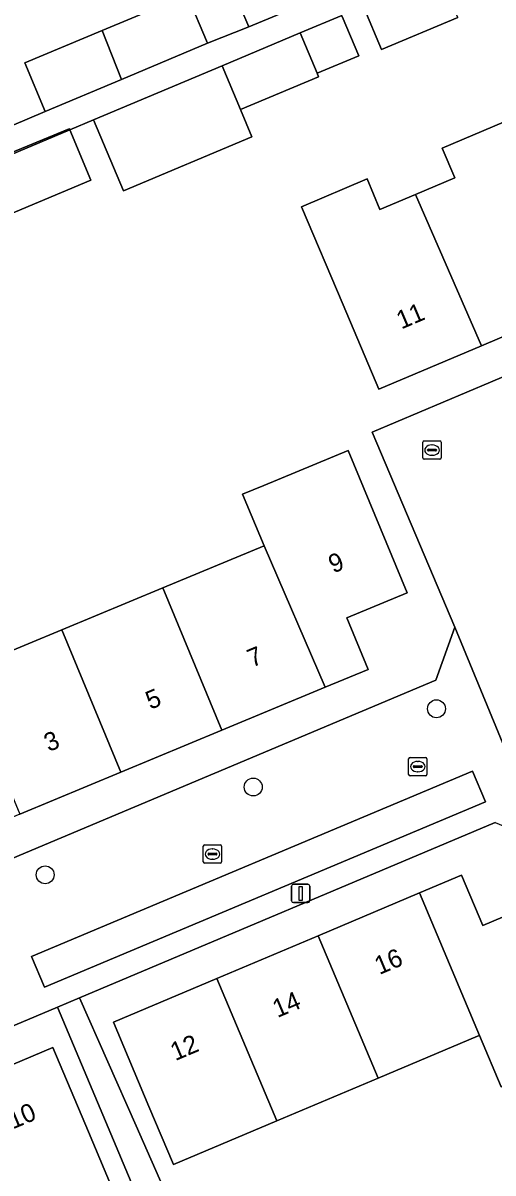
# Model space of a CAD drawing. Extents: x 157767 to 159172, y 387839 to 389425.
# Drawn here: x 158880.6 to 158906.3, y 388425.4 to 388488.2 of the extents above; entities that cross this region are included whole.
import ezdxf

# ---------------------------------------------------------------- set-up
doc = ezdxf.new("R2010")
doc.units = 0
for name, color, linetype in [('IMGEO_Boom', 7, 'Continuous'), ('IMGEO_Erf', 7, 'Continuous'), ('IMGEO_Kolk', 7, 'Continuous'), ('IMGEO_Lichtmast', 7, 'Continuous'), ('IMGEO_Pand', 7, 'Continuous'), ('IMGEO_Pand_nummerreeks', 7, 'Continuous'), ('IMGEO_Parkeervlak_open', 7, 'Continuous'), ('IMGEO_Rioolput', 7, 'Continuous'), ('IMGEO_Voetpad_open', 7, 'Continuous')]:
    doc.layers.add(name, color=color, linetype=linetype)

msp = doc.modelspace()

# ---------------------------------------------------------------- linework, layer by layer
at = {"layer": 'IMGEO_Boom'}
for centre in [(158903.188, 388450.704), (158893.178, 388446.43), (158881.81, 388441.636)]:
    msp.add_circle(centre, 0.489, dxfattribs=at)
at = {"layer": 'IMGEO_Erf'}
for points in [[(158845.021, 388502.443), (158857.39, 388473.042), (158864.078, 388475.818), (158861.41, 388482.177), (158867.106, 388484.567), (158869.774, 388478.208), (158881.817, 388483.326), (158880.705, 388485.973), (158884.917, 388487.741), (158889.563, 388489.692), (158890.675, 388487.045), (158892.935, 388487.935), (158891.813, 388490.607)], [(158898.044, 388488.509), (158898.944, 388486.364), (158896.664, 388485.407), (158896.745, 388485.214), (158892.481, 388483.424), (158893.109, 388481.929), (158886.087, 388478.981), (158884.453, 388482.872), (158883.151, 388482.312), (158883.12, 388482.376), (158860.503, 388473.046), (158874.609, 388440.274), (158903.16, 388452.266), (158904.198, 388455.161), (158899.683, 388465.814), (158906.133, 388468.547), (158929.837, 388478.59), (158921.625, 388498.346)], [(158904.362, 388488.461), (158900.181, 388486.705), (158899.219, 388488.997)], [(158906.396, 388444.484), (158883.689, 388434.919), (158886.775, 388427.932), (158892.217, 388415.61), (158896.145, 388406.125), (158898.359, 388407.044), (158897.296, 388409.564), (158901.65, 388411.401), (158906.005, 388413.238), (158907.068, 388410.718)]]:
    msp.add_lwpolyline(points, dxfattribs=at)
for points in [[(158895.817, 388478.123), (158899.394, 388479.638), (158900.102, 388477.965), (158902.049, 388478.79), (158904.185, 388479.695), (158903.497, 388481.32), (158906.859, 388482.744), (158910.486, 388484.28), (158911.18, 388482.643), (158913.106, 388483.459), (158915.246, 388484.366), (158914.583, 388485.931), (158916.923, 388486.922), (158918.006, 388487.381), (158921.526, 388488.872), (158922.234, 388487.202), (158924.403, 388488.121), (158927.867, 388479.944), (158922.238, 388477.559), (158916.703, 388475.214), (158911.172, 388472.871), (158905.64, 388470.528), (158900.039, 388468.155), (158898.089, 388472.76)], [(158883.151, 388482.312), (158884.304, 388479.564), (158879.851, 388477.694), (158875.459, 388475.85), (158874.305, 388478.598), (158878.696, 388480.441)], [(158893.749, 388462.898), (158898.367, 388464.813), (158901.593, 388457.036), (158898.285, 388455.664), (158899.453, 388452.848), (158897.109, 388451.876), (158891.47, 388449.536), (158885.944, 388447.243), (158880.418, 388444.951), (158874.892, 388442.658), (158873.001, 388447.274), (158871.687, 388450.442), (158877.192, 388452.726), (158882.718, 388455.018), (158888.245, 388457.311), (158893.769, 388459.603), (158892.6, 388462.421)], [(158894.464, 388428.196), (158888.817, 388425.814), (158887.479, 388428.987), (158885.536, 388433.593), (158891.185, 388435.976), (158896.722, 388438.312), (158902.259, 388440.647), (158904.555, 388441.616), (158905.715, 388438.867), (158909.065, 388440.28), (158912.368, 388432.45), (158907.762, 388430.507), (158906.72, 388430.067), (158905.539, 388432.868), (158905.439, 388432.826), (158900.002, 388430.532)], [(158884.99, 388416.061), (158889.429, 388417.934), (158882.487, 388434.413), (158852.422, 388421.748), (158852.611, 388421.301), (158856.513, 388412.065), (158860.405, 388402.853), (158862.751, 388403.843), (158861.832, 388406.022), (158866.242, 388407.883), (158870.494, 388409.677), (158871.414, 388407.497), (158890.448, 388415.515), (158890.416, 388415.59), (158885.979, 388413.717)], [(158869.015, 388416.793), (158866.9, 388415.901), (158867.584, 388414.279), (158865.219, 388413.281), (158864.155, 388412.832), (158860.612, 388411.338), (158859.918, 388412.983), (158857.805, 388412.091), (158854.289, 388420.426), (158859.944, 388422.811), (158865.488, 388425.15), (158871.033, 388427.489), (158876.577, 388429.828), (158882.232, 388432.213), (158884.175, 388427.607), (158886.426, 388422.272), (158882.706, 388420.702), (158882.014, 388422.343), (158880.079, 388421.526), (158877.952, 388420.629), (158878.669, 388418.93), (158875.251, 388417.488), (158871.708, 388415.994), (158871.015, 388417.636)]]:
    msp.add_lwpolyline(points, close=True, dxfattribs=at)
at = {"layer": 'IMGEO_Kolk'}
for p, q in [((158901.669, 388447.12), (158901.669, 388447.972)), ((158901.744, 388448.046), (158902.596, 388448.046)), ((158901.928, 388447.54), (158901.928, 388447.552)), ((158901.971, 388447.589), (158902.369, 388447.589)), ((158902.157, 388447.826), (158902.182, 388447.826)), ((158902.412, 388447.552), (158902.412, 388447.54)), ((158902.67, 388447.972), (158902.67, 388447.12)), ((158902.596, 388447.046), (158901.744, 388447.046)), ((158902.366, 388447.503), (158901.968, 388447.503)), ((158902.18, 388447.266), (158902.155, 388447.266)), ((158890.45, 388442.342), (158890.45, 388443.194)), ((158890.525, 388443.268), (158891.377, 388443.268)), ((158891.451, 388443.194), (158891.451, 388442.342)), ((158890.709, 388442.762), (158890.709, 388442.774)), ((158891.147, 388442.725), (158890.749, 388442.725)), ((158890.752, 388442.811), (158891.15, 388442.811)), ((158890.938, 388443.048), (158890.963, 388443.048)), ((158891.193, 388442.774), (158891.193, 388442.762)), ((158891.377, 388442.268), (158890.525, 388442.268)), ((158890.961, 388442.488), (158890.936, 388442.488))]:
    msp.add_line(p, q, dxfattribs=at)
for points in [[(158901.669, 388447.12), (158901.669, 388447.972)], [(158901.744, 388448.046), (158902.596, 388448.046)], [(158902.67, 388447.972), (158902.67, 388447.12)], [(158902.596, 388447.046), (158901.744, 388447.046)], [(158890.45, 388442.342), (158890.45, 388443.194)], [(158890.525, 388443.268), (158891.377, 388443.268)], [(158891.451, 388443.194), (158891.451, 388442.342)], [(158891.377, 388442.268), (158890.525, 388442.268)]]:
    msp.add_lwpolyline(points, dxfattribs=at)
for centre, radius, start, end in [((158901.746, 388447.97), 0.0765, 91.55205, 178.44795), ((158901.746, 388447.97), 0.0765, 91.55205, 178.44795), ((158901.968, 388447.549), 0.0403, 85.87752, 175.75265), ((158901.965, 388447.539), 0.0366, 178.93798, 274.71019), ((158902.369, 388447.546), 0.043, 264.86636, 352.45326), ((158902.373, 388447.551), 0.0386, 1.73085, 96.63898), ((158902.594, 388447.97), 0.0765, 1.55205, 88.44795), ((158902.594, 388447.97), 0.0765, 1.55205, 88.44795), ((158901.746, 388447.122), 0.0765, 181.55205, 268.44795), ((158901.746, 388447.122), 0.0765, 181.55205, 268.44795), ((158902.594, 388447.122), 0.0765, 271.55205, 358.44795), ((158902.594, 388447.122), 0.0765, 271.55205, 358.44795), ((158890.527, 388443.192), 0.0765, 91.55205, 178.44795), ((158890.527, 388443.192), 0.0765, 91.55205, 178.44795), ((158891.375, 388443.192), 0.0765, 1.55205, 88.44795), ((158891.375, 388443.192), 0.0765, 1.55205, 88.44795), ((158890.749, 388442.771), 0.0403, 85.87752, 175.75265), ((158890.746, 388442.761), 0.0366, 178.93798, 274.71019), ((158891.15, 388442.768), 0.043, 264.86636, 352.45326), ((158891.154, 388442.773), 0.0386, 1.73085, 96.63898), ((158890.527, 388442.344), 0.0765, 181.55205, 268.44795), ((158890.527, 388442.344), 0.0765, 181.55205, 268.44795), ((158891.375, 388442.344), 0.0765, 271.55205, 358.44795), ((158891.375, 388442.344), 0.0765, 271.55205, 358.44795)]:
    msp.add_arc(centre, radius, start, end, dxfattribs=at)
for centre, major_axis, ratio, start_param, end_param in [((158902.156, 388447.546), (-0.387, 0.002), 0.722429, 4.712389, 7.853982), ((158902.181, 388447.546), (-0.39, 0.002), 0.717154, 1.570796, 4.712389), ((158890.937, 388442.768), (-0.387, 0.002), 0.722429, 4.712389, 7.853982), ((158890.962, 388442.768), (-0.39, 0.002), 0.717154, 1.570796, 4.712389)]:
    msp.add_ellipse(centre, major_axis=major_axis, ratio=ratio, start_param=start_param, end_param=end_param, dxfattribs=at)
at = {"layer": 'IMGEO_Lichtmast'}
for p, q in [((158895.275, 388440.217), (158895.275, 388441.017)), ((158895.275, 388441.017), (158895.275, 388440.217)), ((158895.375, 388441.117), (158896.165, 388441.117)), ((158896.165, 388441.117), (158895.375, 388441.117)), ((158896.265, 388441.017), (158896.265, 388440.217)), ((158896.265, 388440.217), (158896.265, 388441.017)), ((158896.165, 388440.117), (158895.375, 388440.117)), ((158895.375, 388440.117), (158896.165, 388440.117))]:
    msp.add_line(p, q, dxfattribs=at)
msp.add_lwpolyline([(158895.695, 388440.992), (158895.845, 388440.992), (158895.845, 388440.242), (158895.695, 388440.242), (158895.695, 388440.992)], dxfattribs=at)
for centre, start, end in [((158895.375, 388441.017), 90, 180), ((158895.375, 388441.017), 90, 180), ((158896.165, 388441.017), 0, 90), ((158896.165, 388441.017), 360, 90), ((158895.375, 388440.217), 180, 270), ((158895.375, 388440.217), 180, 270), ((158896.165, 388440.217), 270, 0), ((158896.165, 388440.217), 270, 0)]:
    msp.add_arc(centre, 0.1, start, end, dxfattribs=at)
at = {"layer": 'IMGEO_Pand'}
for points in [[(158896.152, 388492.429), (158891.813, 388490.607), (158892.935, 388487.935), (158897.285, 388489.761)], [(158903.338, 388490.804), (158899.191, 388489.063), (158899.219, 388488.997), (158900.181, 388486.705), (158904.362, 388488.461)], [(158890.675, 388487.045), (158889.563, 388489.692), (158884.917, 388487.741), (158885.98, 388485.074)], [(158898.044, 388488.509), (158898.019, 388488.568), (158895.739, 388487.611), (158896.664, 388485.407), (158898.944, 388486.364)], [(158884.917, 388487.741), (158880.705, 388485.973), (158881.817, 388483.326), (158885.98, 388485.074)], [(158896.664, 388485.407), (158895.739, 388487.611), (158891.475, 388485.82), (158892.481, 388483.424), (158896.745, 388485.214)], [(158892.481, 388483.424), (158891.475, 388485.82), (158884.453, 388482.872), (158886.087, 388478.981), (158893.109, 388481.929)], [(158905.64, 388470.528), (158911.172, 388472.871), (158906.859, 388482.744), (158903.497, 388481.32), (158904.185, 388479.695), (158902.049, 388478.79)], [(158883.151, 388482.312), (158878.696, 388480.441), (158879.851, 388477.694), (158884.304, 388479.564)], [(158905.64, 388470.528), (158902.049, 388478.79), (158900.102, 388477.965), (158899.394, 388479.638), (158895.817, 388478.123), (158898.089, 388472.76), (158900.039, 388468.155)], [(158897.109, 388451.876), (158899.453, 388452.848), (158898.285, 388455.664), (158901.593, 388457.036), (158898.367, 388464.813), (158893.749, 388462.898), (158892.6, 388462.421), (158893.769, 388459.603)], [(158891.47, 388449.536), (158897.109, 388451.876), (158893.769, 388459.603), (158888.245, 388457.311)], [(158891.47, 388449.536), (158888.245, 388457.311), (158882.718, 388455.018), (158885.944, 388447.243)], [(158880.418, 388444.951), (158885.944, 388447.243), (158882.718, 388455.018), (158877.192, 388452.726)], [(158909.065, 388440.28), (158905.715, 388438.867), (158904.555, 388441.616), (158902.259, 388440.647), (158905.539, 388432.868), (158906.72, 388430.067), (158907.762, 388430.507), (158912.368, 388432.45)], [(158902.259, 388440.647), (158896.722, 388438.312), (158900.002, 388430.532), (158905.439, 388432.826), (158905.539, 388432.868)], [(158891.185, 388435.976), (158894.464, 388428.196), (158900.002, 388430.532), (158896.722, 388438.312)], [(158891.185, 388435.976), (158885.536, 388433.593), (158887.479, 388428.987), (158888.817, 388425.814), (158894.464, 388428.196)], [(158880.079, 388421.526), (158882.014, 388422.343), (158882.706, 388420.702), (158886.426, 388422.272), (158884.175, 388427.607), (158882.232, 388432.213), (158876.577, 388429.828)]]:
    msp.add_lwpolyline(points, close=True, dxfattribs=at)
at = {"layer": 'IMGEO_Parkeervlak_open'}
msp.add_lwpolyline([(158881.767, 388435.505), (158905.862, 388445.627), (158905.163, 388447.292), (158881.068, 388437.17)], close=True, dxfattribs=at)
at = {"layer": 'IMGEO_Rioolput'}
for p, q in [((158902.447, 388464.403), (158902.447, 388465.255)), ((158902.522, 388465.329), (158903.374, 388465.329)), ((158903.448, 388465.255), (158903.448, 388464.403)), ((158902.706, 388464.823), (158902.706, 388464.835)), ((158903.144, 388464.786), (158902.746, 388464.786)), ((158902.749, 388464.872), (158903.147, 388464.872)), ((158902.958, 388464.549), (158902.933, 388464.549)), ((158902.935, 388465.109), (158902.96, 388465.109)), ((158903.19, 388464.835), (158903.19, 388464.823)), ((158903.374, 388464.329), (158902.522, 388464.329))]:
    msp.add_line(p, q, dxfattribs=at)
for points in [[(158902.447, 388464.403), (158902.447, 388465.255)], [(158902.522, 388465.329), (158903.374, 388465.329)], [(158903.448, 388465.255), (158903.448, 388464.403)], [(158903.374, 388464.329), (158902.522, 388464.329)]]:
    msp.add_lwpolyline(points, dxfattribs=at)
for centre, radius, start, end in [((158902.524, 388465.253), 0.0765, 91.55205, 178.44795), ((158902.524, 388465.253), 0.0765, 91.55205, 178.44795), ((158903.372, 388465.253), 0.0765, 1.55205, 88.44795), ((158903.372, 388465.253), 0.0765, 1.55205, 88.44795), ((158902.746, 388464.832), 0.0403, 85.87752, 175.75265), ((158902.743, 388464.822), 0.0366, 178.93798, 274.71019), ((158903.147, 388464.829), 0.043, 264.86636, 352.45326), ((158903.151, 388464.834), 0.0386, 1.73085, 96.63898), ((158902.524, 388464.405), 0.0765, 181.55205, 268.44795), ((158902.524, 388464.405), 0.0765, 181.55205, 268.44795), ((158903.372, 388464.405), 0.0765, 271.55205, 358.44795), ((158903.372, 388464.405), 0.0765, 271.55205, 358.44795)]:
    msp.add_arc(centre, radius, start, end, dxfattribs=at)
for centre, major_axis, ratio, start_param, end_param in [((158902.934, 388464.829), (-0.387, 0.002), 0.722429, 4.712389, 7.853982), ((158902.959, 388464.829), (-0.39, 0.002), 0.717154, 1.570796, 4.712389)]:
    msp.add_ellipse(centre, major_axis=major_axis, ratio=ratio, start_param=start_param, end_param=end_param, dxfattribs=at)
at = {"layer": 'IMGEO_Voetpad_open'}
for points in [[(158897.285, 388489.761), (158892.935, 388487.935), (158890.675, 388487.045), (158885.98, 388485.074), (158881.817, 388483.326), (158869.774, 388478.208), (158864.078, 388475.818), (158857.39, 388473.042), (158845.021, 388502.443)], [(158860.503, 388473.046), (158883.12, 388482.376), (158883.151, 388482.312), (158884.453, 388482.872), (158891.475, 388485.82), (158895.739, 388487.611), (158898.019, 388488.568)], [(158929.837, 388478.59), (158906.133, 388468.547), (158899.683, 388465.814), (158904.198, 388455.161), (158909.047, 388443.375)]]:
    msp.add_lwpolyline(points, dxfattribs=at)
for points in [[(158882.487, 388434.413), (158883.689, 388434.919), (158906.396, 388444.484), (158909.047, 388443.375), (158904.198, 388455.161), (158903.16, 388452.266), (158874.609, 388440.274), (158872.931, 388439.569), (158872.921, 388439.565), (158857.081, 388432.872), (158844.215, 388427.61), (158844.547, 388425.555), (158847.266, 388419.093), (158848.355, 388419.543), (158852.611, 388421.301), (158852.422, 388421.748)], [(158881.068, 388437.17), (158905.163, 388447.292), (158905.862, 388445.627), (158881.767, 388435.505)], [(158886.775, 388427.932), (158883.689, 388434.919), (158882.487, 388434.413), (158889.429, 388417.934), (158889.475, 388417.954), (158890.464, 388415.61), (158890.416, 388415.59), (158890.448, 388415.515), (158871.414, 388407.497), (158867.162, 388405.703), (158862.751, 388403.843), (158860.405, 388402.853), (158860.985, 388401.48), (158862.463, 388402.156), (158867.068, 388404.105), (158870.512, 388405.562), (158873.745, 388406.93), (158888.296, 388413.111), (158891.003, 388414.253), (158892.885, 388409.794), (158893.864, 388407.405), (158894.666, 388405.511), (158896.145, 388406.125), (158892.217, 388415.61)]]:
    msp.add_lwpolyline(points, close=True, dxfattribs=at)

# ---------------------------------------------------------------- texts
at = {"layer": 'IMGEO_Pand_nummerreeks'}
for s, rotation, p in [('11', 22.95936, (158901.267, 388471.412)), ('9', 22.52633, (158897.548, 388458.086)), ('7', 22.53393, (158893.113, 388452.945)), ('5', 22.53393, (158887.558, 388450.641)), ('3', 22.53393, (158882.004, 388448.336)), ('16', 22.87248, (158900.07, 388436.162)), ('14', 22.87071, (158894.496, 388433.812)), ('12', 22.87071, (158888.918, 388431.46)), ('10', 22.87113, (158880.038, 388427.728))]:
    msp.add_text(s, height=1, rotation=rotation, dxfattribs=at).set_placement(p)

doc.saveas('drawing.dxf')
